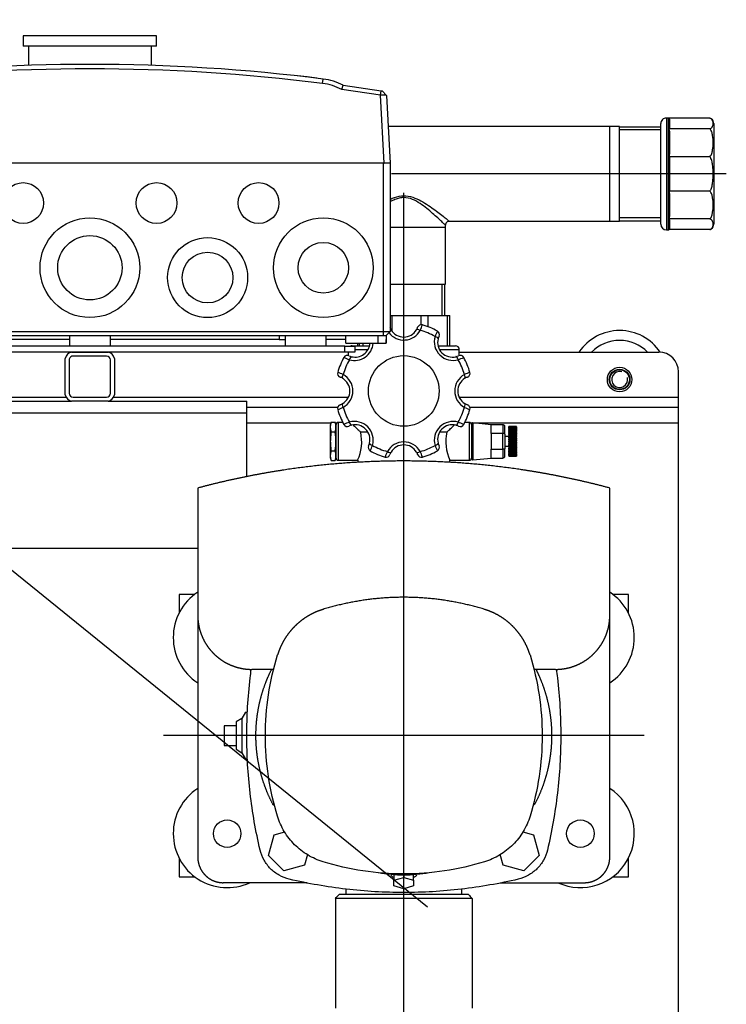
# Model space of a CAD drawing. Extents: x -132501 to 411300, y -42818 to 427495.
# Tile 276 of 330: x 198987 to 199347, y 216307 to 216809. Entities that reach past the tile are written whole.
import ezdxf

# ---------------------------------------------------------------- set-up
doc = ezdxf.new("R2010")
doc.units = 0
doc.header["$LTSCALE"] = 50
doc.linetypes.add('CENTER2', pattern=[28.575, 19.05, -3.175, 3.175, -3.175])
doc.linetypes.add('DASHDOT', pattern=[300, 250, -25, 0, -25])
for name, color, linetype in [('00ID6685_KAPPE-6', 7, 'CONTINUOUS'), ('11_FIBOX_MCE14_M', 7, 'CONTINUOUS'), ('405809_-_FT_STUT', 7, 'CONTINUOUS'), ('53WA', 3, 'DASHDOT'), ('91040183_---', 7, 'CONTINUOUS'), ('91040265_-_FT_ST', 7, 'CONTINUOUS'), ('91069235_FT_FUßB', 7, 'CONTINUOUS'), ('91071148', 7, 'CONTINUOUS'), ('96055565_-_VIBRA', 7, 'CONTINUOUS'), ('96055789_SCSC_ZU', 7, 'CONTINUOUS'), ('96153117_FT_STAN', 7, 'CONTINUOUS'), ('96158847_-_FT_RO', 7, 'CONTINUOUS'), ('96308586', 7, 'CONTINUOUS'), ('96402776_BLECHSC', 7, 'CONTINUOUS'), ('97823497_-_HAHN-', 7, 'CONTINUOUS'), ('97823500_-_VENTI', 7, 'CONTINUOUS'), ('97823502_-_STOPF', 7, 'CONTINUOUS'), ('BOLZEN_DIN_976_1', 7, 'CONTINUOUS'), ('CRIE_5-4_A_FLEXI', 7, 'CONTINUOUS'), ('Default', 7, 'CONTINUOUS'), ('SCHEIBE_DIN_125_', 7, 'CONTINUOUS')]:
    doc.layers.add(name, color=color, linetype=linetype)

# ---------------------------------------------------------------- blocks, each defined once
blk = doc.blocks.new('SEANNOT_GROUP9')
at = {"layer": 'Default', "color": 7, "linetype": 'CENTER2'}
blk.add_line((72.388, 86.736), (72.388, 36.266), dxfattribs=at)
blk = doc.blocks.new('SEANNOT_GROUP11')
at = {"layer": 'Default', "color": 7, "linetype": 'CENTER2'}
blk.add_line((60.138, 63.936), (84.638, 63.936), dxfattribs=at)
blk = doc.blocks.new('SEANNOT_GROUP14')
at = {"layer": 'Default', "color": 7, "linetype": 'CENTER2'}
blk.add_line((55.951, 35.301), (73.018, 35.301), dxfattribs=at)
blk = doc.blocks.new('SE1')
at = {"layer": '00ID6685_KAPPE-6', "color": 7, "linetype": 'Continuous'}
for p, q in [((58.893, 38.151), (58.893, 32.451)), ((59.003, 38.151), (58.893, 38.151)), ((59.003, 32.451), (59.003, 38.151)), ((56.588, 32.736), (56.588, 37.866)), ((56.795, 38.14), (58.86, 38.14)), ((58.838, 37.644), (58.838, 38.093)), ((59.288, 37.866), (59.288, 32.736)), ((56.795, 37.598), (58.86, 37.598)), ((58.838, 36.301), (58.838, 37.475)), ((56.795, 36.178), (58.86, 36.178)), ((58.838, 34.575), (58.838, 36.026)), ((56.795, 34.423), (58.86, 34.423)), ((58.838, 33.127), (58.838, 34.301)), ((56.795, 33.004), (58.86, 33.004)), ((58.838, 32.509), (58.838, 32.957)), ((56.795, 32.462), (58.86, 32.462)), ((58.893, 32.451), (59.003, 32.451))]:
    blk.add_line(p, q, dxfattribs=at)
for centre, radius, start, end in [((58.893, 38.096), 0.0543, 90, 127.2712), ((59.003, 37.866), 0.285, 0, 90), ((56.873, 37.866), 0.285, 123.413, 180), ((56.873, 37.866), 0.285, 106.1128, 112.5873), ((58.895, 38.095), 0.0569, 128.4774, 182.4243), ((58.895, 37.642), 0.0569, 177.5732, 231.5251), ((59.123, 37.488), 0.285, 157.4562, 182.7505), ((59.123, 36.287), 0.285, 177.2454, 202.548), ((59.123, 34.314), 0.285, 157.4562, 182.7505), ((56.873, 32.736), 0.285, 180, 236.3305), ((59.123, 33.113), 0.285, 177.2454, 202.548), ((58.895, 32.959), 0.0569, 128.4774, 182.4243), ((59.003, 32.736), 0.285, 270, 0), ((56.873, 32.736), 0.285, 250.0887, 253.8393), ((58.895, 32.506), 0.0569, 177.5732, 231.5251), ((58.893, 32.505), 0.0543, 232.7168, 270)]:
    blk.add_arc(centre, radius, start, end, dxfattribs=at)
for points, knots in [([(56.795, 38.14), (56.781, 38.136), (56.769, 38.131), (56.748, 38.121), (56.738, 38.116), (56.714, 38.1), (56.701, 38.089), (56.669, 38.055), (56.656, 38.032), (56.637, 37.986), (56.631, 37.962), (56.624, 37.915), (56.622, 37.892), (56.622, 37.845), (56.624, 37.822), (56.632, 37.775), (56.637, 37.752), (56.652, 37.717), (56.657, 37.705), (56.671, 37.682), (56.68, 37.671), (56.701, 37.648), (56.714, 37.637), (56.738, 37.621), (56.748, 37.616), (56.769, 37.606), (56.781, 37.602), (56.795, 37.598)], [0, 0, 0, 0, 0.03125, 0.03125, 0.0625, 0.0625, 0.125, 0.125, 0.25, 0.25, 0.375, 0.375, 0.5, 0.5, 0.625, 0.625, 0.75, 0.75, 0.8125, 0.8125, 0.875, 0.875, 0.9375, 0.9375, 0.96875, 0.96875, 1, 1, 1, 1]), ([(56.795, 37.598), (56.767, 37.576), (56.746, 37.549), (56.713, 37.493), (56.701, 37.464), (56.669, 37.375), (56.656, 37.315), (56.628, 37.133), (56.622, 37.01), (56.622, 36.765), (56.628, 36.642), (56.656, 36.46), (56.669, 36.399), (56.701, 36.31), (56.714, 36.281), (56.747, 36.226), (56.767, 36.199), (56.795, 36.178)], [0, 0, 0, 0, 0.0625, 0.0625, 0.125, 0.125, 0.25, 0.25, 0.5, 0.5, 0.75, 0.75, 0.875, 0.875, 0.9375, 0.9375, 1, 1, 1, 1]), ([(56.795, 36.178), (56.781, 36.165), (56.769, 36.15), (56.747, 36.118), (56.738, 36.101), (56.713, 36.049), (56.701, 36.013), (56.68, 35.94), (56.671, 35.903), (56.657, 35.828), (56.651, 35.79), (56.637, 35.678), (56.631, 35.603), (56.624, 35.452), (56.622, 35.376), (56.622, 35.225), (56.624, 35.149), (56.632, 34.997), (56.637, 34.922), (56.652, 34.809), (56.657, 34.772), (56.672, 34.697), (56.68, 34.66), (56.701, 34.587), (56.714, 34.551), (56.739, 34.5), (56.748, 34.483), (56.769, 34.452), (56.781, 34.436), (56.795, 34.423)], [0, 0, 0, 0, 0.03125, 0.03125, 0.0625, 0.0625, 0.125, 0.125, 0.1875, 0.1875, 0.25, 0.25, 0.375, 0.375, 0.5, 0.5, 0.625, 0.625, 0.75, 0.75, 0.8125, 0.8125, 0.875, 0.875, 0.9375, 0.9375, 0.96875, 0.96875, 1, 1, 1, 1]), ([(58.838, 36.026), (58.838, 36.052), (58.84, 36.077), (58.844, 36.116), (58.846, 36.128), (58.852, 36.154), (58.855, 36.166), (58.86, 36.178)], [0, 0, 0, 0, 0.5, 0.5, 0.75, 0.75, 1, 1, 1, 1]), ([(56.795, 34.423), (56.767, 34.402), (56.746, 34.375), (56.713, 34.319), (56.701, 34.29), (56.669, 34.201), (56.656, 34.141), (56.628, 33.959), (56.622, 33.836), (56.622, 33.591), (56.628, 33.468), (56.656, 33.286), (56.669, 33.225), (56.701, 33.136), (56.714, 33.107), (56.747, 33.052), (56.767, 33.025), (56.795, 33.004)], [0, 0, 0, 0, 0.0625, 0.0625, 0.125, 0.125, 0.25, 0.25, 0.5, 0.5, 0.75, 0.75, 0.875, 0.875, 0.9375, 0.9375, 1, 1, 1, 1]), ([(58.86, 34.423), (58.855, 34.436), (58.852, 34.448), (58.846, 34.473), (58.844, 34.486), (58.84, 34.524), (58.838, 34.55), (58.838, 34.575)], [0, 0, 0, 0, 0.25, 0.25, 0.5, 0.5, 1, 1, 1, 1]), ([(56.795, 33.004), (56.781, 33), (56.769, 32.995), (56.747, 32.985), (56.738, 32.98), (56.713, 32.964), (56.701, 32.953), (56.68, 32.93), (56.671, 32.919), (56.657, 32.896), (56.651, 32.884), (56.637, 32.85), (56.631, 32.826), (56.624, 32.78), (56.622, 32.756), (56.622, 32.709), (56.624, 32.686), (56.632, 32.639), (56.637, 32.616), (56.656, 32.57), (56.669, 32.546), (56.701, 32.513), (56.714, 32.501), (56.738, 32.485), (56.748, 32.48), (56.769, 32.471), (56.781, 32.466), (56.795, 32.462)], [0, 0, 0, 0, 0.03125, 0.03125, 0.0625, 0.0625, 0.125, 0.125, 0.1875, 0.1875, 0.25, 0.25, 0.375, 0.375, 0.5, 0.5, 0.625, 0.625, 0.75, 0.75, 0.875, 0.875, 0.9375, 0.9375, 0.96875, 0.96875, 1, 1, 1, 1])]:
    blk.add_open_spline(points, degree=3, knots=knots, dxfattribs=at)
at = {"layer": '11_FIBOX_MCE14_M', "color": 7, "linetype": 'Continuous'}
for p, q in [((73.285, 43.533), (73.292, 43.936)), ((73.301, 43.936), (73.292, 43.936)), ((73.294, 43.536), (73.301, 43.936)), ((73.694, 43.936), (73.301, 43.936)), ((75.337, 43.936), (73.694, 43.936)), ((73.694, 43.936), (73.694, 43.536)), ((75.337, 43.936), (75.344, 43.536)), ((75.34, 43.736), (76.344, 43.736)), ((76.344, 44.086), (76.344, 43.736)), ((76.344, 44.086), (76.344, 43.536)), ((78.433, 43.736), (78.433, 44.086)), ((78.433, 43.536), (78.433, 44.086)), ((78.743, 43.736), (78.433, 43.736)), ((78.743, 43.736), (87.344, 43.736)), ((78.743, 43.536), (78.743, 43.736)), ((87.344, 44.086), (87.344, 43.536)), ((89.433, 43.536), (89.433, 44.086)), ((89.433, 43.736), (98.033, 43.736)), ((73.088, 43.336), (73.288, 43.536)), ((73.438, 43.336), (73.088, 43.336)), ((73.088, 34.756), (73.088, 43.336)), ((73.438, 43.536), (73.288, 43.536)), ((73.694, 43.536), (73.438, 43.536)), ((73.438, 43.336), (73.438, 43.536)), ((73.438, 34.756), (73.438, 43.336)), ((103.338, 43.336), (73.438, 43.336)), ((75.344, 43.536), (73.694, 43.536)), ((101.433, 43.536), (75.344, 43.536)), ((73.088, 34.736), (73.088, 34.756)), ((73.269, 31.301), (73.088, 34.756)), ((73.088, 34.756), (73.388, 34.756)), ((73.089, 34.736), (73.088, 34.736)), ((73.438, 34.756), (73.388, 34.756)), ((73.388, 34.756), (73.569, 31.295)), ((73.438, 34.736), (73.411, 34.736)), ((73.438, 34.736), (73.438, 34.756)), ((103.338, 34.736), (73.438, 34.736)), ((73.269, 31.301), (73.489, 31.074)), ((73.569, 31.295), (73.534, 31.068)), ((73.569, 31.295), (75.548, 31.005)), ((73.534, 31.068), (73.489, 31.074)), ((75.472, 30.784), (73.534, 31.068)), ((75.548, 31.005), (75.474, 30.783)), ((76.527, 30.69), (76.496, 30.463)), ((76.821, 30.422), (76.819, 30.403)), ((77.316, 30.343), (76.819, 30.403)), ((77.224, 30.354), (77.103, 30.368)), ((77.318, 30.363), (77.316, 30.343)), ((77.812, 30.286), (77.316, 30.343)), ((77.528, 30.318), (77.407, 30.332)), ((77.815, 30.306), (77.812, 30.286))]:
    blk.add_line(p, q, dxfattribs=at)
for centre, radius in [((76.488, 40.086), 2.54), ((82.388, 40.586), 2.04), ((88.388, 40.086), 2.54), ((82.388, 40.586), 1.291), ((88.388, 40.086), 1.64), ((76.488, 40.086), 1.289), ((79.788, 36.786), 1.04), ((84.988, 36.786), 1.04), ((91.788, 36.786), 1.04)]:
    blk.add_circle(centre, radius, dxfattribs=at)
for centre, radius, start, end in [((73.456, 32.972), 1.681, 263.6178, 273.8573), ((76.874, 33.461), 3.022, 242.3731, 262.8137), ((76.872, 33.441), 2.773, 241.4794, 262.8462), ((88.388, 124.739), 94.794, 262.81174, 277.18837), ((88.388, 124.746), 95.03, 262.81124, 277.18888)]:
    blk.add_arc(centre, radius, start, end, dxfattribs=at)
blk.add_ellipse((73.438, 28.077), major_axis=(0, 6.678), ratio=0.052408, start_param=0, end_param=0.077411, dxfattribs=at)
at = {"layer": '405809_-_FT_STUT', "color": 7, "linetype": 'Continuous'}
for p, q in [((61.388, 37.691), (59.288, 37.691)), ((61.388, 37.716), (61.388, 32.886)), ((61.888, 37.716), (61.388, 37.716)), ((61.888, 37.716), (61.888, 32.886)), ((59.288, 37.543), (61.388, 37.543)), ((59.288, 33.059), (61.388, 33.059)), ((59.288, 32.911), (61.388, 32.911)), ((61.388, 32.886), (61.888, 32.886))]:
    blk.add_line(p, q, dxfattribs=at)
at = {"layer": '91040183_---', "color": 7, "linetype": 'Continuous'}
for p, q in [((68.901, 72.236), (68.901, 77.836)), ((75.876, 72.236), (75.876, 77.836)), ((68.901, 72.236), (75.876, 72.236)), ((69.092, 72.036), (75.685, 72.036))]:
    blk.add_line(p, q, dxfattribs=at)
for centre, start, end in [((62.209, 65.635), 42.9195, 44.6077), ((82.568, 65.635), 135.3923, 137.0805)]:
    blk.add_arc(centre, 9.399, start, end, dxfattribs=at)
at = {"layer": '91040265_-_FT_ST', "color": 7, "linetype": 'Continuous'}
for p, q in [((70.293, 42.516), (70.293, 40.916)), ((70.441, 40.916), (70.441, 42.516)), ((73.088, 40.916), (70.268, 40.916)), ((70.268, 40.916), (70.268, 38.016)), ((73.088, 38.016), (70.268, 38.016))]:
    blk.add_line(p, q, dxfattribs=at)
at = {"layer": '91069235_FT_FUßB', "color": 7, "linetype": 'Continuous'}
for p, q in [((93.888, 54.386), (82.888, 54.386)), ((80.388, 50.734), (80.388, 47.486)), ((96.388, 47.486), (80.388, 47.486)), ((80.388, 47.486), (80.388, 46.886)), ((87.458, 46.886), (80.388, 46.886)), ((96.388, 46.886), (89.318, 46.886))]:
    blk.add_line(p, q, dxfattribs=at)
at = {"layer": '91071148', "color": 7, "linetype": 'Continuous'}
for p, q in [((85.253, 29.767), (85.253, 28.791)), ((91.523, 28.791), (91.523, 29.767)), ((84.988, 28.791), (91.788, 28.791)), ((84.988, 28.791), (84.988, 28.261)), ((91.788, 28.261), (91.788, 28.791)), ((84.988, 28.261), (91.788, 28.261))]:
    blk.add_line(p, q, dxfattribs=at)
at = {"layer": '96055565_-_VIBRA', "color": 7, "linetype": 'Continuous'}
for radius, start, end in [(2.5, 213.982, 325.9442), (2, 224.427, 315.573)]:
    blk.add_arc((61.388, 45.786), radius, start, end, dxfattribs=at)
at = {"layer": '96055789_SCSC_ZU', "color": 7, "linetype": 'Continuous'}
for p, q in [((74.888, 44.086), (74.888, 44.386)), ((74.888, 44.386), (75.388, 44.386)), ((75.388, 44.386), (101.388, 44.386)), ((75.388, 44.386), (75.388, 44.086)), ((75.388, 44.086), (74.888, 44.086)), ((75.388, 44.086), (101.388, 44.086))]:
    blk.add_line(p, q, dxfattribs=at)
at = {"layer": '96153117_FT_STAN', "color": 7, "linetype": 'Continuous'}
for p, q in [((87.458, 46.886), (89.318, 46.886)), ((89.238, 46.686), (87.538, 46.686)), ((87.138, 44.706), (87.138, 46.566)), ((87.338, 46.486), (87.338, 44.786)), ((89.438, 44.786), (89.438, 46.486)), ((89.638, 46.566), (89.638, 44.706)), ((89.318, 44.386), (87.458, 44.386)), ((87.538, 44.586), (89.238, 44.586))]:
    blk.add_line(p, q, dxfattribs=at)
for centre, radius, start, end in [((87.532, 46.493), 0.4, 100.5501, 169.4499), ((87.538, 46.486), 0.2, 90, 180), ((89.238, 46.486), 0.2, 0, 90), ((89.245, 46.493), 0.4, 10.5501, 79.4499), ((87.532, 44.779), 0.4, 190.5501, 259.4499), ((87.538, 44.786), 0.2, 180, 270), ((89.238, 44.786), 0.2, 270, 0), ((89.245, 44.779), 0.4, 280.5501, 349.4499)]:
    blk.add_arc(centre, radius, start, end, dxfattribs=at)
at = {"layer": '96158847_-_FT_RO', "color": 7, "linetype": 'Continuous'}
for p, q in [((61.888, 37.716), (61.888, 32.886)), ((70.068, 37.716), (61.888, 37.716)), ((73.088, 38.016), (70.268, 38.016)), ((70.268, 38.016), (70.268, 37.916)), ((61.888, 32.886), (73.186, 32.886))]:
    blk.add_line(p, q, dxfattribs=at)
blk.add_arc((70.072, 37.911), 0.194, 266.7532, 1.5491, dxfattribs=at)
for points, knots in [([(73.092, 36.59), (73.016, 36.555), (72.938, 36.523), (72.709, 36.447), (72.551, 36.416), (72.237, 36.414), (72.078, 36.444), (71.783, 36.541), (71.642, 36.607), (71.248, 36.821), (71.012, 36.987), (70.596, 37.293), (70.413, 37.437), (70.215, 37.596), (70.161, 37.64), (70.088, 37.7), (70.068, 37.716), (70.068, 37.716)], [0.7016946, 0.7016946, 0.7016946, 0.7016946, 0.71875, 0.71875, 0.75, 0.75, 0.78125, 0.78125, 0.8125, 0.8125, 0.875, 0.875, 0.9375, 0.9375, 0.96875, 0.96875, 1, 1, 1, 1]), ([(70.268, 37.916), (70.268, 37.916), (70.286, 37.899), (70.35, 37.837), (70.397, 37.791), (70.514, 37.68), (70.583, 37.616), (70.738, 37.472), (70.826, 37.393), (71.105, 37.148), (71.317, 36.97), (71.677, 36.733), (71.807, 36.658), (72.085, 36.544), (72.237, 36.507), (72.467, 36.507), (72.545, 36.517), (72.695, 36.55), (72.767, 36.574), (72.926, 36.64), (73.012, 36.685), (73.094, 36.733)], [0, 0, 0, 0, 0.03125, 0.03125, 0.0625, 0.0625, 0.09375, 0.09375, 0.125, 0.125, 0.1875, 0.1875, 0.21875, 0.21875, 0.25, 0.25, 0.265625, 0.265625, 0.28125, 0.28125, 0.3014492, 0.3014492, 0.3014492, 0.3014492])]:
    blk.add_open_spline(points, degree=3, knots=knots, dxfattribs=at)
at = {"layer": '96308586', "color": 7, "linetype": 'Continuous'}
for p, q in [((58.388, 79.886), (58.388, 47.986)), ((61.738, 71.136), (60.938, 71.136)), ((60.938, 71.136), (60.938, 70.185)), ((83.838, 71.136), (83.038, 71.136)), ((83.838, 70.185), (83.838, 71.136)), ((60.938, 57.687), (60.938, 56.736)), ((83.838, 56.736), (83.838, 57.687)), ((60.938, 56.736), (61.738, 56.736)), ((83.038, 56.736), (83.838, 56.736)), ((68.986, 47.986), (58.388, 47.986)), ((58.388, 47.986), (58.388, 47.186)), ((75.878, 47.986), (75.791, 47.986)), ((80.388, 47.986), (76.099, 47.986)), ((69.026, 47.186), (58.388, 47.186)), ((58.388, 47.186), (58.388, 46.686)), ((80.388, 47.186), (75.751, 47.186)), ((69.559, 46.686), (58.388, 46.686)), ((58.388, 46.686), (58.388, 45.386)), ((87.181, 46.686), (75.22, 46.686)), ((101.559, 46.686), (89.595, 46.686)), ((69.558, 44.386), (59.388, 44.386))]:
    blk.add_line(p, q, dxfattribs=at)
blk.add_circle((61.388, 45.786), 0.625, dxfattribs=at)
blk.add_arc((59.388, 45.386), 1, 180, 270, dxfattribs=at)
at = {"layer": '96402776_BLECHSC', "color": 7, "linetype": 'Continuous'}
for centre, start, end in [((63.388, 68.936), 65.38, 236.9443), ((81.388, 68.936), 0, 114.62), ((81.388, 68.936), 303.0557, 0), ((63.388, 58.936), 123.0557, 236.9443), ((81.388, 58.936), 0, 56.9443), ((81.388, 58.936), 303.0557, 0)]:
    blk.add_arc(centre, 2.75, start, end, dxfattribs=at)
at = {"layer": '97823497_-_HAHN-', "color": 7, "linetype": 'Continuous'}
for p, q in [((68.938, 48.071), (68.938, 49.801)), ((69.038, 49.901), (69.038, 47.971)), ((70.038, 49.901), (69.038, 49.901)), ((70.038, 49.966), (70.038, 49.901)), ((75.738, 49.901), (74.733, 49.901)), ((74.738, 49.888), (74.738, 49.966)), ((75.738, 47.971), (75.738, 49.901)), ((75.838, 49.801), (75.838, 48.071)), ((70.195, 48.466), (70.542, 48.466)), ((74.237, 48.466), (74.582, 48.466)), ((69.038, 47.971), (69.278, 47.971)), ((75.499, 47.971), (75.738, 47.971)), ((69.558, 44.557), (69.558, 44.266)), ((69.558, 44.266), (70.554, 44.266)), ((74.239, 44.266), (74.888, 44.266)), ((75.218, 44.386), (75.218, 44.557)), ((70.62, 44.066), (69.758, 44.066)), ((70.037, 44.066), (70.037, 42.516)), ((70.163, 44.066), (70.163, 42.516)), ((75.018, 44.066), (74.166, 44.066)), ((74.482, 43.936), (74.482, 44.066)), ((74.649, 44.066), (74.649, 43.936)), ((74.739, 43.936), (74.739, 44.066)), ((74.74, 43.936), (74.74, 44.066)), ((72.999, 42.516), (72.999, 43.298)), ((71.158, 42.516), (71.158, 43.089)), ((71.503, 42.989), (71.503, 42.516)), ((70.163, 42.516), (70.037, 42.516)), ((71.158, 42.516), (70.163, 42.516)), ((71.503, 42.516), (71.158, 42.516)), ((72.999, 42.516), (71.503, 42.516)), ((73.088, 42.516), (72.999, 42.516))]:
    blk.add_line(p, q, dxfattribs=at)
blk.add_circle((72.388, 46.366), 1.8, dxfattribs=at)
for centre, radius, start, end in [((69.038, 49.801), 0.1, 90, 180), ((67.915, 48.943), 2.329, 348.1648, 24.2701), ((72.388, 46.366), 3.5, 105.7062, 119.2938), ((71.495, 49.543), 0.2, 19.8906, 105.7062), ((73.916, 50.558), 2.608, 198.3989, 205.0326), ((73.282, 49.543), 0.2, 74.2938, 160.1094), ((70.861, 50.558), 2.609, 334.9677, 341.6008), ((72.388, 46.366), 3.5, 60.7062, 74.2938), ((76.87, 48.943), 2.337, 155.7918, 191.7733), ((75.738, 49.801), 0.1, 0, 90), ((70.774, 49.244), 0.2, 119.2938, 205.1094), ((68.343, 48.25), 2.609, 19.9677, 26.6008), ((72.388, 46.366), 3.2, 105.1405, 119.8595), ((72.388, 49.916), 0.955, 208.8805, 331.1195), ((72.388, 49.866), 0.75, 199.8906, 210.9306), ((72.388, 49.866), 0.75, 210.9306, 329.0694), ((72.388, 49.866), 0.75, 329.0694, 340.1094), ((72.388, 46.366), 3.2, 60.1405, 74.8595), ((76.433, 48.25), 2.608, 153.3989, 160.0326), ((74.003, 49.244), 0.2, 334.8906, 60.7062), ((69.878, 48.876), 0.955, 253.8805, 16.1195), ((69.914, 48.841), 0.75, 255.9306, 14.0694), ((69.914, 48.841), 0.75, 14.0694, 25.1094), ((74.899, 48.876), 0.955, 163.8805, 286.1195), ((74.863, 48.841), 0.75, 165.9306, 284.0694), ((74.863, 48.841), 0.75, 154.8906, 165.9306), ((69.038, 48.071), 0.1, 180, 270), ((72.388, 46.366), 3.5, 150.7062, 164.2938), ((72.388, 46.366), 3.2, 150.1405, 164.8595), ((69.51, 47.98), 0.2, 64.8906, 150.7062), ((70.504, 50.41), 2.608, 243.3989, 250.0326), ((69.914, 48.841), 0.75, 244.8906, 255.9306), ((74.863, 48.841), 0.75, 284.0694, 295.1094), ((74.273, 50.411), 2.609, 289.9677, 296.6008), ((72.388, 46.366), 3.2, 15.1405, 29.8595), ((75.266, 47.98), 0.2, 29.2938, 115.1094), ((72.388, 46.366), 3.5, 15.7062, 29.2938), ((75.738, 48.071), 0.1, 270, 0), ((69.212, 47.259), 0.2, 164.2938, 250.1094), ((68.196, 44.838), 2.609, 64.9677, 71.6008), ((68.838, 46.366), 0.955, 298.8805, 61.1195), ((75.938, 46.366), 0.955, 118.8805, 241.1195), ((76.581, 44.838), 2.608, 108.3989, 115.0326), ((75.565, 47.259), 0.2, 289.8906, 15.7062), ((68.888, 46.366), 0.75, 59.0694, 70.1094), ((68.888, 46.366), 0.75, 300.9306, 59.0694), ((75.888, 46.366), 0.75, 120.9306, 239.0694), ((75.888, 46.366), 0.75, 109.8906, 120.9306), ((68.888, 46.366), 0.75, 289.8906, 300.9306), ((75.888, 46.366), 0.75, 239.0694, 250.1094), ((69.212, 45.472), 0.2, 109.8906, 195.7062), ((68.196, 47.893), 2.608, 288.3989, 295.0326), ((72.388, 46.366), 3.5, 195.7062, 209.2938), ((72.388, 46.366), 3.2, 195.1405, 209.8595), ((72.388, 46.366), 3.2, 330.1405, 344.8595), ((72.388, 46.366), 3.5, 330.7062, 344.2938), ((76.581, 47.893), 2.609, 244.9677, 251.6008), ((75.565, 45.472), 0.2, 344.2938, 70.1094), ((70.504, 42.321), 2.609, 109.9677, 116.6008), ((69.878, 43.856), 0.955, 343.8805, 106.1195), ((74.899, 43.856), 0.955, 73.8805, 175.1623), ((74.273, 42.321), 2.608, 63.3989, 70.0326), ((69.51, 44.751), 0.2, 209.2938, 295.1094), ((69.758, 44.266), 0.2, 180, 270), ((69.914, 43.891), 0.75, 104.0694, 115.1094), ((69.914, 43.891), 0.75, 345.9306, 104.0694), ((74.863, 43.891), 0.75, 75.9306, 176.5871), ((74.863, 43.891), 0.75, 64.8906, 75.9306), ((75.266, 44.751), 0.2, 244.8906, 330.7062), ((69.914, 43.891), 0.75, 334.8906, 345.9306), ((72.388, 42.816), 0.955, 37.3056, 151.1195), ((75.018, 44.266), 0.2, 270, 295.8419), ((70.774, 43.488), 0.2, 154.8906, 240.7062), ((68.344, 44.481), 2.608, 333.3989, 340.0326), ((72.388, 46.366), 3.5, 240.7062, 254.2938), ((72.388, 46.366), 3.2, 240.1405, 254.8595), ((73.916, 42.173), 2.609, 154.9677, 161.6008), ((72.388, 42.866), 0.75, 149.0694, 160.1094), ((72.388, 42.866), 0.75, 30.9306, 149.0694), ((72.388, 42.866), 0.75, 19.8906, 30.9306), ((71.495, 43.189), 0.2, 254.2938, 340.1094)]:
    blk.add_arc(centre, radius, start, end, dxfattribs=at)
for centre, major_axis, start_param, end_param in [((71.573, 49.377), (-0.172, -0.103), 3.141593, 4.603327), ((73.203, 49.377), (0.172, -0.103), 1.679859, 3.141593), ((70.835, 49.072), (0.194, 0.049), 1.679859, 3.141593), ((73.942, 49.072), (-0.194, 0.049), 3.141593, 4.603327), ((69.683, 47.919), (-0.049, -0.194), 3.141593, 4.603327), ((75.094, 47.919), (0.049, -0.194), 1.679859, 3.141593), ((69.377, 47.181), (-0.103, -0.172), 4.821451, 6.283185), ((75.4, 47.181), (-0.103, 0.172), 3.141593, 4.603327), ((69.377, 45.551), (0.103, -0.172), 3.141593, 4.603327), ((75.4, 45.551), (-0.103, -0.172), 1.679859, 3.141593), ((69.683, 44.812), (-0.049, 0.194), 1.679859, 3.141593), ((75.094, 44.812), (0.049, 0.194), 3.141593, 4.603327), ((70.835, 43.66), (0.194, -0.049), 3.141593, 4.603327), ((71.573, 43.354), (-0.172, 0.103), 1.679859, 3.141593), ((73.203, 43.354), (0.172, 0.103), 3.141593, 3.773633)]:
    blk.add_ellipse(centre, major_axis=major_axis, ratio=0.387206, start_param=start_param, end_param=end_param, dxfattribs=at)
for points, knots in [([(70.195, 48.466), (70.128, 48.402), (70.064, 48.342), (69.972, 48.257), (69.942, 48.229), (69.885, 48.176), (69.857, 48.152), (69.82, 48.117), (69.808, 48.107), (69.796, 48.096)], [0, 0, 0, 0, 0.125, 0.125, 0.1875, 0.1875, 0.25, 0.25, 0.2801282, 0.2801282, 0.2801282, 0.2801282]), ([(74.971, 48.105), (74.963, 48.113), (74.954, 48.12), (74.894, 48.174), (74.837, 48.227), (74.745, 48.312), (74.713, 48.342), (74.648, 48.403), (74.615, 48.434), (74.582, 48.466)], [0.729025, 0.729025, 0.729025, 0.729025, 0.75, 0.75, 0.875, 0.875, 0.9375, 0.9375, 1, 1, 1, 1])]:
    blk.add_open_spline(points, degree=3, knots=knots, dxfattribs=at)
at = {"layer": '97823500_-_VENTI', "color": 7, "linetype": 'Continuous'}
for p, q in [((67.338, 49.336), (67.338, 49.786)), ((67.928, 49.786), (67.338, 49.786)), ((68.873, 49.88), (67.928, 49.786)), ((67.928, 49.786), (67.928, 49.336)), ((68.873, 47.991), (68.873, 49.88)), ((68.928, 49.831), (68.928, 48.041)), ((68.938, 49.786), (68.928, 49.786)), ((66.638, 49.685), (66.638, 49.683)), ((67.038, 49.685), (66.638, 49.685)), ((66.638, 49.676), (66.638, 49.683)), ((66.638, 49.683), (67.038, 49.683)), ((66.638, 49.676), (66.638, 49.668)), ((67.038, 49.676), (66.638, 49.676)), ((66.638, 49.656), (66.638, 49.668)), ((66.638, 49.668), (67.038, 49.668)), ((66.638, 49.656), (66.638, 49.642)), ((67.038, 49.656), (66.638, 49.656)), ((66.638, 49.624), (66.638, 49.642)), ((66.638, 49.642), (67.038, 49.642)), ((66.638, 49.624), (66.638, 49.605)), ((67.038, 49.624), (66.638, 49.624)), ((66.638, 49.581), (66.638, 49.605)), ((66.638, 49.605), (67.038, 49.605)), ((66.638, 49.581), (66.638, 49.557)), ((67.038, 49.581), (66.638, 49.581)), ((66.638, 49.527), (66.638, 49.557)), ((66.638, 49.557), (67.038, 49.557)), ((66.638, 49.527), (66.638, 49.499)), ((67.038, 49.527), (66.638, 49.527)), ((66.638, 49.465), (66.638, 49.499)), ((66.638, 49.499), (67.038, 49.499)), ((66.638, 49.465), (66.638, 49.433)), ((67.038, 49.465), (66.638, 49.465)), ((66.638, 49.394), (66.638, 49.433)), ((66.638, 49.433), (67.038, 49.433)), ((66.638, 49.394), (66.638, 49.359)), ((67.038, 49.394), (66.638, 49.394)), ((66.638, 49.316), (66.638, 49.359)), ((66.638, 49.359), (67.038, 49.359)), ((66.638, 49.316), (66.638, 49.278)), ((67.038, 49.316), (66.638, 49.316)), ((66.638, 49.232), (66.638, 49.278)), ((66.638, 49.278), (67.038, 49.278)), ((66.638, 49.232), (66.638, 49.191)), ((67.038, 49.232), (66.638, 49.232)), ((67.038, 49.685), (67.038, 49.683)), ((67.038, 49.676), (67.038, 49.683)), ((67.038, 49.676), (67.038, 49.668)), ((67.038, 49.656), (67.038, 49.668)), ((67.038, 49.656), (67.038, 49.642)), ((67.038, 49.624), (67.038, 49.642)), ((67.038, 49.624), (67.038, 49.605)), ((67.038, 49.581), (67.038, 49.605)), ((67.038, 49.581), (67.038, 49.557)), ((67.038, 49.527), (67.038, 49.557)), ((67.038, 49.527), (67.038, 49.499)), ((67.038, 49.465), (67.038, 49.499)), ((67.038, 49.465), (67.038, 49.433)), ((67.038, 49.394), (67.038, 49.433)), ((67.038, 49.394), (67.038, 49.359)), ((67.038, 49.316), (67.038, 49.359)), ((67.038, 49.316), (67.038, 49.278)), ((67.038, 49.232), (67.038, 49.278)), ((67.038, 49.232), (67.038, 49.191)), ((67.238, 49.686), (67.238, 49.31)), ((67.238, 48.562), (67.238, 49.31)), ((67.928, 49.336), (67.338, 49.336)), ((67.338, 49.336), (67.338, 48.536)), ((67.928, 48.536), (67.928, 49.336)), ((68.938, 49.336), (68.928, 49.336)), ((66.638, 49.144), (66.638, 49.191)), ((66.638, 49.191), (67.038, 49.191)), ((66.638, 49.144), (66.638, 49.101)), ((67.038, 49.144), (66.638, 49.144)), ((66.638, 49.052), (66.638, 49.101)), ((66.638, 49.101), (67.038, 49.101)), ((66.638, 49.052), (66.638, 49.008)), ((67.038, 49.052), (66.638, 49.052)), ((66.638, 48.958), (66.638, 49.008)), ((66.638, 49.008), (67.038, 49.008)), ((66.638, 48.958), (66.638, 48.914)), ((67.038, 48.958), (66.638, 48.958)), ((66.638, 48.864), (66.638, 48.914)), ((66.638, 48.914), (67.038, 48.914)), ((66.638, 48.864), (66.638, 48.82)), ((67.038, 48.864), (66.638, 48.864)), ((66.638, 48.771), (66.638, 48.82)), ((66.638, 48.82), (67.038, 48.82)), ((66.638, 48.771), (66.638, 48.728)), ((67.038, 48.771), (66.638, 48.771)), ((66.638, 48.68), (66.638, 48.728)), ((66.638, 48.728), (67.038, 48.728)), ((67.038, 49.144), (67.038, 49.191)), ((67.238, 49.186), (67.038, 49.186)), ((67.038, 49.144), (67.038, 49.101)), ((67.038, 49.052), (67.038, 49.101)), ((67.038, 49.052), (67.038, 49.008)), ((67.038, 48.958), (67.038, 49.008)), ((67.038, 48.958), (67.038, 48.914)), ((67.038, 48.864), (67.038, 48.914)), ((67.038, 48.864), (67.038, 48.82)), ((67.038, 48.771), (67.038, 48.82)), ((67.038, 48.771), (67.038, 48.728)), ((67.038, 48.68), (67.038, 48.728)), ((66.638, 48.68), (66.638, 48.639)), ((67.038, 48.68), (66.638, 48.68)), ((66.638, 48.594), (66.638, 48.639)), ((66.638, 48.639), (67.038, 48.639)), ((66.638, 48.594), (66.638, 48.555)), ((67.038, 48.594), (66.638, 48.594)), ((66.638, 48.513), (66.638, 48.555)), ((66.638, 48.555), (67.038, 48.555)), ((66.638, 48.513), (66.638, 48.477)), ((67.038, 48.513), (66.638, 48.513)), ((66.638, 48.439), (66.638, 48.477)), ((66.638, 48.477), (67.038, 48.477)), ((66.638, 48.439), (66.638, 48.406)), ((67.038, 48.439), (66.638, 48.439)), ((66.638, 48.372), (66.638, 48.406)), ((66.638, 48.406), (67.038, 48.406)), ((66.638, 48.372), (66.638, 48.344)), ((67.038, 48.372), (66.638, 48.372)), ((66.638, 48.315), (66.638, 48.344)), ((66.638, 48.344), (67.038, 48.344)), ((66.638, 48.315), (66.638, 48.291)), ((67.038, 48.315), (66.638, 48.315)), ((66.638, 48.267), (66.638, 48.291)), ((66.638, 48.291), (67.038, 48.291)), ((66.638, 48.267), (66.638, 48.248)), ((67.038, 48.267), (66.638, 48.267)), ((66.638, 48.23), (66.638, 48.248)), ((66.638, 48.248), (67.038, 48.248)), ((66.638, 48.23), (66.638, 48.216)), ((67.038, 48.23), (66.638, 48.23)), ((66.638, 48.204), (66.638, 48.216)), ((66.638, 48.216), (67.038, 48.216)), ((66.638, 48.204), (66.638, 48.195)), ((67.038, 48.204), (66.638, 48.204)), ((66.638, 48.189), (66.638, 48.195)), ((66.638, 48.195), (67.038, 48.195)), ((66.638, 48.189), (66.638, 48.186)), ((67.038, 48.189), (66.638, 48.189)), ((67.038, 48.686), (67.238, 48.686)), ((67.038, 48.68), (67.038, 48.639)), ((67.038, 48.594), (67.038, 48.639)), ((67.038, 48.594), (67.038, 48.555)), ((67.038, 48.513), (67.038, 48.555)), ((67.038, 48.513), (67.038, 48.477)), ((67.038, 48.439), (67.038, 48.477)), ((67.038, 48.439), (67.038, 48.406)), ((67.038, 48.372), (67.038, 48.406)), ((67.038, 48.372), (67.038, 48.344)), ((67.038, 48.315), (67.038, 48.344)), ((67.038, 48.315), (67.038, 48.291)), ((67.038, 48.267), (67.038, 48.291)), ((67.038, 48.267), (67.038, 48.248)), ((67.038, 48.23), (67.038, 48.248)), ((67.038, 48.23), (67.038, 48.216)), ((67.038, 48.204), (67.038, 48.216)), ((67.038, 48.204), (67.038, 48.195)), ((67.038, 48.189), (67.038, 48.195)), ((67.038, 48.189), (67.038, 48.186)), ((67.238, 48.562), (67.238, 48.186)), ((67.338, 48.536), (67.928, 48.536)), ((67.338, 48.086), (67.338, 48.536)), ((67.928, 48.536), (67.928, 48.086)), ((68.928, 48.536), (68.938, 48.536)), ((66.638, 48.186), (67.038, 48.186)), ((67.338, 48.086), (67.928, 48.086)), ((67.928, 48.086), (68.873, 47.991)), ((68.928, 48.086), (68.938, 48.086))]:
    blk.add_line(p, q, dxfattribs=at)
for centre, radius, start, end in [((67.338, 49.686), 0.1, 90, 180), ((68.878, 49.831), 0.05, 0, 95.7106), ((67.338, 48.186), 0.1, 180, 270), ((68.878, 48.041), 0.05, 264.2894, 0)]:
    blk.add_arc(centre, radius, start, end, dxfattribs=at)
for points in [[(67.238, 49.31), (67.238, 49.313), (67.241, 49.317), (67.251, 49.323), (67.258, 49.326), (67.276, 49.331), (67.287, 49.333), (67.312, 49.335), (67.325, 49.336), (67.338, 49.336)], [(67.238, 48.562), (67.238, 48.558), (67.241, 48.555), (67.251, 48.549), (67.258, 48.546), (67.276, 48.541), (67.287, 48.539), (67.312, 48.536), (67.325, 48.536), (67.338, 48.536)]]:
    blk.add_open_spline(points, degree=3, knots=[0, 0, 0, 0, 0.25, 0.25, 0.5, 0.5, 0.75, 0.75, 1, 1, 1, 1], dxfattribs=at)
at = {"layer": '97823502_-_STOPF', "color": 7, "linetype": 'Continuous'}
for p, q in [((75.888, 49.917), (75.838, 49.767)), ((76.088, 49.917), (75.888, 49.917)), ((76.138, 49.767), (76.088, 49.917)), ((76.138, 48.104), (76.138, 49.767)), ((76.088, 49.427), (75.888, 49.427)), ((76.088, 48.445), (75.888, 48.445)), ((75.838, 48.104), (75.888, 47.954)), ((76.088, 47.954), (75.888, 47.954)), ((76.088, 47.954), (76.138, 48.104))]:
    blk.add_line(p, q, dxfattribs=at)
for centre, start, end in [((76.561, 49.672), 159.9589, 200.0411), ((75.416, 49.672), 339.9589, 20.0411), ((76.561, 48.2), 159.9589, 200.0411), ((75.416, 48.2), 339.9589, 20.0411)]:
    blk.add_arc(centre, 0.716, start, end, dxfattribs=at)
for points in [[(75.888, 49.427), (75.875, 49.345), (75.864, 49.264), (75.849, 49.1), (75.845, 49.019), (75.845, 48.855), (75.848, 48.773), (75.864, 48.609), (75.875, 48.527), (75.888, 48.445)], [(76.088, 48.445), (76.102, 48.527), (76.113, 48.609), (76.128, 48.773), (76.132, 48.855), (76.132, 49.019), (76.128, 49.1), (76.113, 49.264), (76.102, 49.345), (76.088, 49.427)]]:
    blk.add_open_spline(points, degree=3, knots=[0, 0, 0, 0, 0.25, 0.25, 0.5, 0.5, 0.75, 0.75, 1, 1, 1, 1], dxfattribs=at)
at = {"layer": 'BOLZEN_DIN_976_1', "color": 7, "linetype": 'Continuous'}
blk.add_circle((61.388, 45.786), 0.5, dxfattribs=at)
blk.add_circle((61.388, 45.786), 0.5, dxfattribs=at)
blk.add_arc((61.388, 45.786), 0.408, 255, 195, dxfattribs=at)
at = {"layer": 'CRIE_5-4_A_FLEXI', "color": 7, "linetype": 'Continuous'}
for p, q in [((69.438, 72.036), (69.438, 71.745)), ((75.338, 71.745), (75.338, 72.036)), ((67.469, 71.436), (63.188, 71.436)), ((71.888, 71.597), (72.388, 71.742)), ((71.888, 71.309), (71.888, 71.597)), ((71.888, 71.309), (71.888, 71.022)), ((72.388, 71.164), (71.888, 71.309)), ((72.388, 71.742), (72.888, 71.597)), ((72.888, 71.309), (72.388, 71.164)), ((72.888, 71.597), (72.888, 71.309)), ((72.888, 71.022), (72.888, 71.309)), ((77.308, 71.436), (81.588, 71.436)), ((65.495, 70.053), (66.271, 70.829)), ((66.271, 70.829), (67.33, 70.545)), ((72.388, 71.055), (72.388, 71.164)), ((77.446, 70.545), (78.506, 70.829)), ((78.506, 70.829), (79.282, 70.053)), ((67.33, 70.545), (67.475, 70.006)), ((77.302, 70.006), (77.446, 70.545)), ((61.888, 70.136), (61.888, 57.801)), ((65.779, 68.994), (65.495, 70.053)), ((79.282, 70.053), (78.998, 68.994)), ((82.888, 57.801), (82.888, 70.136)), ((66.318, 68.849), (65.779, 68.994)), ((78.998, 68.994), (78.459, 68.849)), ((65.735, 67.474), (65.8, 67.439)), ((79.042, 67.474), (78.977, 67.439)), ((80.347, 65.136), (80.452, 65.136)), ((80.638, 64.809), (80.452, 65.136)), ((80.638, 63.063), (80.638, 64.809)), ((80.939, 64.636), (80.638, 64.809)), ((80.938, 63.236), (80.938, 64.636)), ((81.538, 64.436), (80.938, 64.436)), ((81.538, 63.936), (81.538, 64.436)), ((80.938, 63.936), (81.538, 63.936)), ((81.538, 63.436), (81.538, 63.936)), ((80.938, 63.436), (81.538, 63.436)), ((80.452, 62.736), (80.638, 63.063)), ((80.638, 63.063), (80.939, 63.236)), ((80.452, 62.736), (80.347, 62.736)), ((64.648, 60.561), (65.75, 60.561)), ((79.027, 60.561), (80.128, 60.561)), ((61.888, 57.801), (61.888, 51.316)), ((82.888, 51.316), (82.888, 57.801))]:
    blk.add_line(p, q, dxfattribs=at)
for centre in [(63.388, 68.936), (81.388, 68.936)]:
    blk.add_circle(centre, 0.7, dxfattribs=at)
for points, degree, knots in [([(66.555, 71.257), (67.509, 71.482), (68.477, 71.652), (70.426, 71.879), (71.407, 71.936), (73.369, 71.936), (74.351, 71.879), (76.299, 71.652), (77.267, 71.482), (78.222, 71.257)], 3, [0, 0, 0, 0, 0.25, 0.25, 0.5, 0.5, 0.75, 0.75, 1, 1, 1, 1]), ([(63.188, 71.436), (63.06, 71.436), (62.935, 71.411), (62.809, 71.386), (62.691, 71.337), (62.573, 71.288), (62.466, 71.217), (62.36, 71.146), (62.269, 71.055), (62.179, 70.965), (62.107, 70.858), (62.036, 70.752), (61.987, 70.633), (61.938, 70.515), (61.913, 70.389), (61.888, 70.264), (61.888, 70.136)], 2, [0, 0, 0, 0.125, 0.125, 0.25, 0.25, 0.375, 0.375, 0.5, 0.5, 0.625, 0.625, 0.75, 0.75, 0.875, 0.875, 1, 1, 1]), ([(82.888, 70.136), (82.888, 70.264), (82.863, 70.389), (82.838, 70.515), (82.789, 70.633), (82.74, 70.751), (82.669, 70.858), (82.598, 70.964), (82.508, 71.055), (82.417, 71.146), (82.311, 71.217), (82.204, 71.288), (82.086, 71.337), (81.968, 71.386), (81.842, 71.411), (81.717, 71.436), (81.588, 71.436)], 2, [0, 0, 0, 0.125, 0.125, 0.25, 0.25, 0.375, 0.375, 0.5, 0.5, 0.625, 0.625, 0.75, 0.75, 0.875, 0.875, 1, 1, 1]), ([(65.067, 69.77), (65.109, 69.949), (65.177, 70.123), (65.357, 70.445), (65.469, 70.594), (65.73, 70.855), (65.879, 70.968), (66.201, 71.147), (66.375, 71.215), (66.555, 71.257)], 3, [0, 0, 0, 0, 0.25, 0.25, 0.5, 0.5, 0.75, 0.75, 1, 1, 1, 1]), ([(68.276, 70.37), (68.941, 70.574), (69.621, 70.728), (70.997, 70.934), (71.693, 70.986), (73.084, 70.986), (73.78, 70.934), (75.155, 70.728), (75.836, 70.574), (76.501, 70.37)], 3, [0, 0, 0, 0, 0.25, 0.25, 0.5, 0.5, 0.75, 0.75, 1, 1, 1, 1]), ([(78.222, 71.257), (78.402, 71.215), (78.576, 71.147), (78.898, 70.968), (79.047, 70.855), (79.308, 70.594), (79.42, 70.445), (79.6, 70.123), (79.667, 69.949), (79.71, 69.77)], 3, [0, 0, 0, 0, 0.25, 0.25, 0.5, 0.5, 0.75, 0.75, 1, 1, 1, 1]), ([(65.954, 68.048), (66.037, 68.321), (66.154, 68.583), (66.447, 69.071), (66.624, 69.297), (67.027, 69.7), (67.253, 69.877), (67.741, 70.17), (68.004, 70.287), (68.276, 70.37)], 3, [0, 0, 0, 0, 0.25, 0.25, 0.5, 0.5, 0.75, 0.75, 1, 1, 1, 1]), ([(76.501, 70.37), (76.773, 70.287), (77.035, 70.17), (77.524, 69.877), (77.75, 69.7), (78.153, 69.297), (78.329, 69.071), (78.623, 68.583), (78.74, 68.321), (78.823, 68.048)], 3, [0, 0, 0, 0, 0.25, 0.25, 0.5, 0.5, 0.75, 0.75, 1, 1, 1, 1]), ([(64.614, 60.557), (64.594, 60.704), (64.576, 60.852), (64.445, 61.974), (64.388, 62.955), (64.388, 64.917), (64.445, 65.898), (64.672, 67.847), (64.842, 68.815), (65.067, 69.77)], 3, [0.2121347, 0.2121347, 0.2121347, 0.2121347, 0.25, 0.25, 0.5, 0.5, 0.75, 0.75, 1, 1, 1, 1]), ([(79.71, 69.77), (79.935, 68.815), (80.105, 67.847), (80.332, 65.898), (80.388, 64.917), (80.388, 62.955), (80.332, 61.974), (80.201, 60.852), (80.183, 60.704), (80.163, 60.557)], 3, [0, 0, 0, 0, 0.25, 0.25, 0.5, 0.5, 0.75, 0.75, 0.7878653, 0.7878653, 0.7878653, 0.7878653]), ([(65.954, 59.823), (65.75, 60.488), (65.596, 61.169), (65.39, 62.545), (65.338, 63.24), (65.338, 64.631), (65.39, 65.327), (65.596, 66.703), (65.75, 67.383), (65.954, 68.048)], 3, [0, 0, 0, 0, 0.25, 0.25, 0.5, 0.5, 0.75, 0.75, 1, 1, 1, 1]), ([(78.823, 68.048), (79.027, 67.383), (79.181, 66.703), (79.387, 65.327), (79.438, 64.631), (79.438, 63.24), (79.387, 62.545), (79.181, 61.169), (79.027, 60.488), (78.823, 59.823)], 3, [0, 0, 0, 0, 0.25, 0.25, 0.5, 0.5, 0.75, 0.75, 1, 1, 1, 1]), ([(65.653, 60.557), (65.486, 60.888), (65.353, 61.235), (65.188, 61.665), (65.077, 62.113), (64.965, 62.56), (64.909, 63.017), (64.853, 63.475), (64.853, 63.936), (64.853, 64.397), (64.909, 64.854), (64.965, 65.312), (65.077, 65.759), (65.188, 66.206), (65.353, 66.636), (65.518, 67.067), (65.735, 67.474)], 2, [0.0242544, 0.0242544, 0.0242544, 0.125, 0.125, 0.25, 0.25, 0.375, 0.375, 0.5, 0.5, 0.625, 0.625, 0.75, 0.75, 0.875, 0.875, 1, 1, 1]), ([(79.042, 67.474), (79.258, 67.067), (79.423, 66.636), (79.589, 66.206), (79.7, 65.759), (79.812, 65.312), (79.868, 64.854), (79.924, 64.397), (79.924, 63.936), (79.924, 63.475), (79.868, 63.017), (79.812, 62.56), (79.7, 62.113), (79.589, 61.666), (79.423, 61.235), (79.29, 60.888), (79.124, 60.557)], 2, [0, 0, 0, 0.125, 0.125, 0.25, 0.25, 0.375, 0.375, 0.5, 0.5, 0.625, 0.625, 0.75, 0.75, 0.875, 0.875, 0.9757476, 0.9757476, 0.9757476]), ([(64.648, 60.561), (64.377, 60.561), (64.11, 60.508), (63.843, 60.455), (63.592, 60.351), (63.341, 60.247), (63.115, 60.096), (62.889, 59.945), (62.697, 59.752), (62.505, 59.56), (62.354, 59.334), (62.203, 59.108), (62.098, 58.857), (61.994, 58.606), (61.941, 58.339), (61.888, 58.073), (61.888, 57.801)], 2, [0, 0, 0, 0.125, 0.125, 0.25, 0.25, 0.375, 0.375, 0.5, 0.5, 0.625, 0.625, 0.75, 0.75, 0.875, 0.875, 1, 1, 1]), ([(82.888, 57.801), (82.888, 58.073), (82.835, 58.339), (82.782, 58.606), (82.678, 58.857), (82.574, 59.108), (82.423, 59.334), (82.272, 59.56), (82.08, 59.752), (81.888, 59.945), (81.662, 60.096), (81.436, 60.247), (81.185, 60.351), (80.933, 60.455), (80.667, 60.508), (80.4, 60.561), (80.128, 60.561)], 2, [0, 0, 0, 0.125, 0.125, 0.25, 0.25, 0.375, 0.375, 0.5, 0.5, 0.625, 0.625, 0.75, 0.75, 0.875, 0.875, 1, 1, 1]), ([(65.954, 59.823), (66.016, 59.619), (66.103, 59.423), (66.19, 59.228), (66.301, 59.045), (66.411, 58.861), (66.543, 58.693), (66.674, 58.524), (66.826, 58.373), (66.977, 58.222), (67.145, 58.09), (67.314, 57.958), (67.497, 57.848), (67.681, 57.738), (67.876, 57.651), (68.071, 57.564), (68.276, 57.501)], 2, [0, 0, 0, 0.125, 0.125, 0.25, 0.25, 0.375, 0.375, 0.5, 0.5, 0.625, 0.625, 0.75, 0.75, 0.875, 0.875, 1, 1, 1]), ([(76.501, 57.501), (76.705, 57.564), (76.901, 57.651), (77.096, 57.738), (77.279, 57.848), (77.463, 57.958), (77.631, 58.09), (77.8, 58.222), (77.951, 58.373), (78.102, 58.524), (78.234, 58.693), (78.366, 58.861), (78.476, 59.045), (78.586, 59.228), (78.673, 59.423), (78.76, 59.619), (78.823, 59.823)], 2, [0, 0, 0, 0.125, 0.125, 0.25, 0.25, 0.375, 0.375, 0.5, 0.5, 0.625, 0.625, 0.75, 0.75, 0.875, 0.875, 1, 1, 1]), ([(68.276, 57.501), (69.276, 57.195), (70.309, 57.04), (71.343, 56.886), (72.388, 56.886), (73.434, 56.886), (74.467, 57.04), (75.501, 57.195), (76.501, 57.501)], 2, [0, 0, 0, 0.25, 0.25, 0.5, 0.5, 0.75, 0.75, 1, 1, 1]), ([(61.888, 51.316), (63.171, 50.973), (64.474, 50.714), (65.776, 50.455), (67.093, 50.282), (68.41, 50.109), (69.735, 50.022), (71.06, 49.936), (72.388, 49.936), (73.716, 49.936), (75.042, 50.022), (76.367, 50.109), (77.684, 50.282), (79, 50.455), (80.303, 50.714), (81.605, 50.973), (82.888, 51.316)], 2, [0, 0, 0, 0.125, 0.125, 0.25, 0.25, 0.375, 0.375, 0.5, 0.5, 0.625, 0.625, 0.75, 0.75, 0.875, 0.875, 1, 1, 1])]:
    blk.add_open_spline(points, degree=degree, knots=knots, dxfattribs=at)
for points in [[(71.093, 70.936), (71.52, 71.015), (71.954, 71.055), (72.388, 71.055)], [(71.729, 71.05), (71.763, 71.098), (71.817, 71.141), (71.887, 71.178)], [(72.388, 71.055), (72.823, 71.055), (73.257, 71.015), (73.684, 70.936)], [(72.89, 71.178), (72.96, 71.141), (73.014, 71.098), (73.048, 71.05)]]:
    blk.add_open_spline(points, degree=3, dxfattribs=at)
at = {"layer": 'SCHEIBE_DIN_125_', "color": 7, "linetype": 'Continuous'}
blk.add_circle((61.388, 45.786), 0.525, dxfattribs=at)

msp = doc.modelspace()

# ---------------------------------------------------------------- linework, layer by layer
at = {"layer": '53WA', "color": 1, "linetype": 'Continuous'}
msp.add_line((199194.7215, 216356.1666), (197439.0289, 217777.5193), dxfattribs=at)

# ---------------------------------------------------------------- block references
at = {"layer": 'Default', "xscale": 10, "yscale": 10, "zscale": 10, "rotation": 180}
for name in ['SE1', 'SEANNOT_GROUP14', 'SEANNOT_GROUP9', 'SEANNOT_GROUP11']:
    msp.add_blockref(name, (199906.4318, 217082.9475), dxfattribs=at)

doc.saveas('drawing.dxf')
